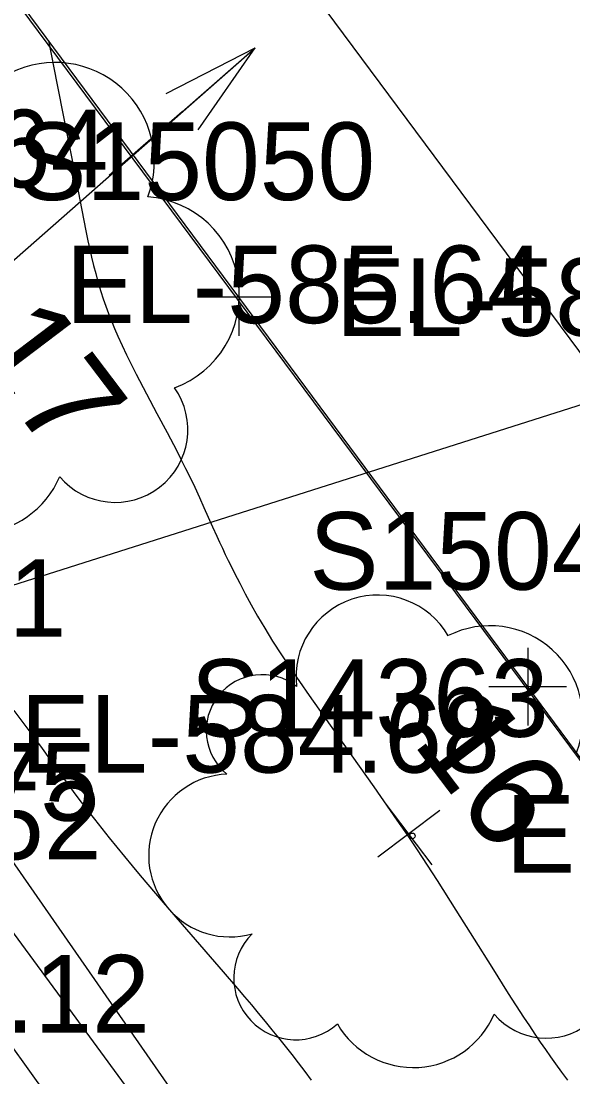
# Model space of a CAD drawing. Extents: x 1729869 to 1735532, y 648588 to 653771.
# Drawn here: x 1731363.7 to 1731392.2, y 651970.4 to 652024.8 of the extents above; entities that cross this region are included whole.
import ezdxf

# ---------------------------------------------------------------- set-up
doc = ezdxf.new("R2010")
doc.units = 0
for name, color, linetype in [('SURVEY - CENTERLINE - Preliminary', 7, 'Continuous'), ('SURVEY - CONTOURS - Index with Text', 7, 'Continuous'), ('SURVEY - CONTOURS - Intermediate with optional Text', 7, 'Continuous'), ('SURVEY - DRAINAGE - Area Shapes', 7, 'Continuous'), ('SURVEY - DRAINAGE - Storm Sewer', 7, 'Continuous'), ('SURVEY - DRAINAGE - Storm Sewer Text', 7, 'Continuous'), ('SURVEY - DTM - Breaklines', 7, 'Continuous'), ('SURVEY - DTM - Breaklines - Points - Elevations', 7, 'Continuous'), ('SURVEY - DTM - Breaklines - Points - Locators', 7, 'Continuous'), ('SURVEY - DTM - Breaklines - Points - Numbers', 7, 'Continuous'), ('SURVEY - NON-TRANSPORTATION - Features', 7, 'Continuous'), ('SURVEY - NON-TRANSPORTATION - Features - Points - Elevations', 7, 'Continuous'), ('SURVEY - PROPERTY - ROW Lines', 7, 'Continuous'), ('SURVEY - VEGETATION - Features - Points - Elevations', 7, 'Continuous'), ('SURVEY - VEGETATION - Features - Points - Locators', 7, 'Continuous'), ('SURVEY - VEGETATION - Features - Points - Numbers', 7, 'Continuous'), ('SURVEY - VEGETATION - Features with Text', 7, 'Continuous')]:
    doc.layers.add(name, color=color, linetype=linetype)

msp = doc.modelspace()

# ---------------------------------------------------------------- linework, layer by layer
at = {"layer": 'SURVEY - CENTERLINE - Preliminary'}
msp.add_arc((1729018.342, 650008.232), 3000, 36.727042, 45.05905, dxfattribs=at)
at = {"layer": 'SURVEY - CONTOURS - Index with Text'}
msp.add_lwpolyline([(1731363.377, 651989.305), (1731364.347, 651987.992), (1731364.824, 651987.34), (1731365.591, 651986.276), (1731365.894, 651985.859), (1731366.204, 651985.436), (1731366.521, 651985.008), (1731366.846, 651984.574), (1731367.179, 651984.136), (1731367.521, 651983.693), (1731367.896, 651983.216), (1731368.28, 651982.737), (1731368.671, 651982.254), (1731369.069, 651981.77), (1731369.472, 651981.286), (1731369.878, 651980.802), (1731370.274, 651980.333), (1731371.07, 651979.401), (1731372.264, 651978.018), (1731374.163, 651975.824), (1731374.897, 651974.969), (1731375.256, 651974.548), (1731375.612, 651974.126), (1731375.967, 651973.703), (1731376.32, 651973.278), (1731376.671, 651972.849), (1731377.01, 651972.428), (1731377.349, 651972.003), (1731377.686, 651971.573), (1731378.021, 651971.138), (1731378.356, 651970.696), (1731378.69, 651970.248)], dxfattribs=at)
at = {"layer": 'SURVEY - CONTOURS - Intermediate with optional Text'}
for points in [[(1731365.151, 652023.827), (1731365.593, 652021.636), (1731365.971, 652019.727), (1731366.404, 652017.501), (1731366.866, 652015.094), (1731366.972, 652014.555), (1731367.079, 652014.025), (1731367.189, 652013.504), (1731367.281, 652013.079), (1731367.378, 652012.658), (1731367.48, 652012.239), (1731367.588, 652011.82), (1731367.705, 652011.4), (1731367.857, 652010.898), (1731367.981, 652010.518), (1731368.109, 652010.148), (1731368.247, 652009.771), (1731368.397, 652009.386), (1731368.559, 652008.992), (1731368.734, 652008.588), (1731369.178, 652007.631), (1731369.674, 652006.636), (1731370.2, 652005.623), (1731370.737, 652004.614), (1731371.263, 652003.628), (1731371.76, 652002.687), (1731371.998, 652002.226), (1731372.223, 652001.781), (1731372.435, 652001.349), (1731372.693, 652000.806), (1731372.935, 652000.279), (1731373.165, 651999.766), (1731373.606, 651998.773), (1731373.824, 651998.288), (1731373.968, 651997.975), (1731374.115, 651997.662), (1731374.265, 651997.348), (1731374.419, 651997.029), (1731374.579, 651996.704), (1731374.746, 651996.372), (1731375.008, 651995.857), (1731375.29, 651995.319), (1731375.597, 651994.754), (1731375.932, 651994.16), (1731376.3, 651993.536), (1731376.705, 651992.878), (1731377.587, 651991.523), (1731378.585, 651990.067), (1731379.663, 651988.536), (1731380.785, 651986.958), (1731381.918, 651985.361), (1731383.11, 651983.653), (1731383.631, 651982.888), (1731384.149, 651982.114), (1731385.179, 651980.536), (1731386.151, 651979.008), (1731387.093, 651977.509), (1731387.993, 651976.069), (1731388.844, 651974.72), (1731389.633, 651973.492), (1731389.93, 651973.042), (1731390.216, 651972.615), (1731390.493, 651972.209), (1731390.761, 651971.821), (1731391.022, 651971.45), (1731391.277, 651971.094), (1731391.594, 651970.658), (1731391.903, 651970.242)], [(1731362.951, 651978.351), (1731365.805, 651974.472), (1731372.599, 651965.214)], [(1731362.163, 651973.501), (1731365.09, 651969.444)]]:
    msp.add_lwpolyline(points, dxfattribs=at)
at = {"layer": 'SURVEY - DRAINAGE - Area Shapes'}
msp.add_lwpolyline([(1731447.67, 651794.75), (1731494.62, 651848.132), (1731494.044, 651850.166), (1731316.797, 652088.672), (1731252.279, 652032.718), (1731331.927, 651940.868), (1731377.361, 651886.729)], close=True, dxfattribs=at)
at = {"layer": 'SURVEY - DRAINAGE - Storm Sewer'}
for p, q in [((1731333.31, 651986.135), (1731375.807, 652023.46)), ((1731371.222, 652021.105), (1731375.807, 652023.46)), ((1731372.046, 652020.165), (1731375.807, 652023.46)), ((1731372.046, 652020.165), (1731375.807, 652023.46)), ((1731372.87, 652019.225), (1731375.807, 652023.46)), ((1731372.046, 652020.165), (1731368.285, 652016.87))]:
    msp.add_line(p, q, dxfattribs=at)
at = {"layer": 'SURVEY - DRAINAGE - Storm Sewer Text'}
msp.add_lwpolyline([(1731332.34, 651985.909), (1731432.542, 652017.773), (1731468.849, 651978.216)], dxfattribs=at)
at = {"layer": 'SURVEY - DTM - Breaklines'}
msp.add_lwpolyline([(1731173.177, 652162.133), (1731185.96, 652157.822), (1731193.021, 652156.379), (1731200.301, 652157.188), (1731222.402, 652143.758), (1731259.134, 652109.719), (1731287.468, 652067.609), (1731323.876, 652033.257), (1731358.72, 651988.1), (1731387.259, 651947.011), (1731417.761, 651907.382), (1731444.904, 651865.257), (1731475.096, 651825.397), (1731506.912, 651797.592), (1731507.786, 651795.548)], dxfattribs=at)
at = {"layer": 'SURVEY - DTM - Breaklines - Points - Locators'}
for p, q in [((1731374.961, 652012.611), (1731374.961, 652008.611)), ((1731376.961, 652010.611), (1731372.961, 652010.611)), ((1731389.847, 651992.526), (1731389.847, 651988.526)), ((1731391.847, 651990.526), (1731387.847, 651990.526))]:
    msp.add_line(p, q, dxfattribs=at)
at = {"layer": 'SURVEY - NON-TRANSPORTATION - Features'}
msp.add_lwpolyline([(1731542.125, 651732.02), (1731531.425, 651758.134), (1731521.859, 651782.175), (1731512.208, 651806.153), (1731504.207, 651825.718), (1731494.239, 651850.067), (1731479.452, 651870.225), (1731464.499, 651890.261), (1731449.622, 651910.354), (1731434.732, 651930.437), (1731419.741, 651950.445), (1731404.733, 651970.44), (1731389.847, 651990.526), (1731374.961, 652010.611), (1731352.665, 652040.647), (1731337.601, 652060.84), (1731322.388, 652080.891), (1731307.692, 652101.438), (1731292.778, 652121.775), (1731281.896, 652136.643), (1731256.782, 652149.028)], dxfattribs=at)
at = {"layer": 'SURVEY - PROPERTY - ROW Lines'}
msp.add_line((1731289.842, 652146.104), (1731467.536, 651906.698), dxfattribs=at)
at = {"layer": 'SURVEY - VEGETATION - Features - Points - Locators'}
for p, q in [((1731385.312, 651984.153), (1731382.124, 651981.737)), ((1731384.926, 651981.351), (1731382.51, 651984.539))]:
    msp.add_line(p, q, dxfattribs=at)
at = {"layer": 'SURVEY - VEGETATION - Features with Text'}
msp.add_circle((1731383.898, 651982.835), 0.147, dxfattribs=at)
for centre, radius, start, end in [((1731365.499, 652017.592), 5.111, 339.1285, 116.6527), ((1731369.908, 652010.707), 5.078, 290.0243, 85.8628), ((1731368.589, 652003.773), 3.745, 220.2772, 35.2775), ((1731361.291, 652003.241), 4.826, 210.1183, 336.964), ((1731382.115, 651991.043), 4.205, 30.0757, 186.8646), ((1731387.897, 651988.876), 4.792, 339.1285, 116.6527), ((1731376.17, 651988.259), 2.887, 52.1919, 230.9375), ((1731374.513, 651981.825), 4.196, 92.2126, 285.6323), ((1731377.895, 651975.519), 3.194, 134.8312, 312.1504), ((1731390.795, 651975.921), 3.511, 220.2772, 35.2775), ((1731383.952, 651975.421), 4.525, 210.1183, 336.964)]:
    msp.add_arc(centre, radius, start, end, dxfattribs=at)

# ---------------------------------------------------------------- texts
at = {"layer": 'SURVEY - DTM - Breaklines - Points - Elevations'}
for s, p in [('EL-586.37', (1731379.961, 652008.611)), ('EL-584.68', (1731363.72, 651986.1)), ('EL-577.75', (1731343.009, 651983.62)), ('EL-578.12', (1731345.694, 651972.7))]:
    msp.add_text(s, height=4, dxfattribs=at).set_placement(p)
at = {"layer": 'SURVEY - DTM - Breaklines - Points - Numbers'}
for s, p in [('S15050', (1731363.548, 652015.611)), ('S15049', (1731378.592, 651995.526)), ('S15141', (1731347.638, 651993.1))]:
    msp.add_text(s, height=4, dxfattribs=at).set_placement(p)
at = {"layer": 'SURVEY - NON-TRANSPORTATION - Features - Points - Elevations'}
msp.add_text('EL-577.52', height=4, dxfattribs=at).set_placement((1731343.201, 651981.624))
at = {"layer": 'SURVEY - VEGETATION - Features - Points - Elevations'}
for s, p in [('EL-585.64', (1731366.041, 652009.266)), ('EL-586.01', (1731388.718, 651980.945))]:
    msp.add_text(s, height=4, dxfattribs=at).set_placement(p)
at = {"layer": 'SURVEY - VEGETATION - Features - Points - Numbers'}
for s, p in [('S14364', (1731349.801, 652016.266)), ('S14363', (1731372.478, 651987.945))]:
    msp.add_text(s, height=4, dxfattribs=at).set_placement(p)
at = {"layer": 'SURVEY - VEGETATION - Features with Text'}
for s, p in [('17', (1731360.97, 652008.031)), ('16', (1731383.853, 651987.671))]:
    msp.add_text(s, height=5, rotation=307.1602, dxfattribs=at).set_placement(p)

doc.saveas('drawing.dxf')
